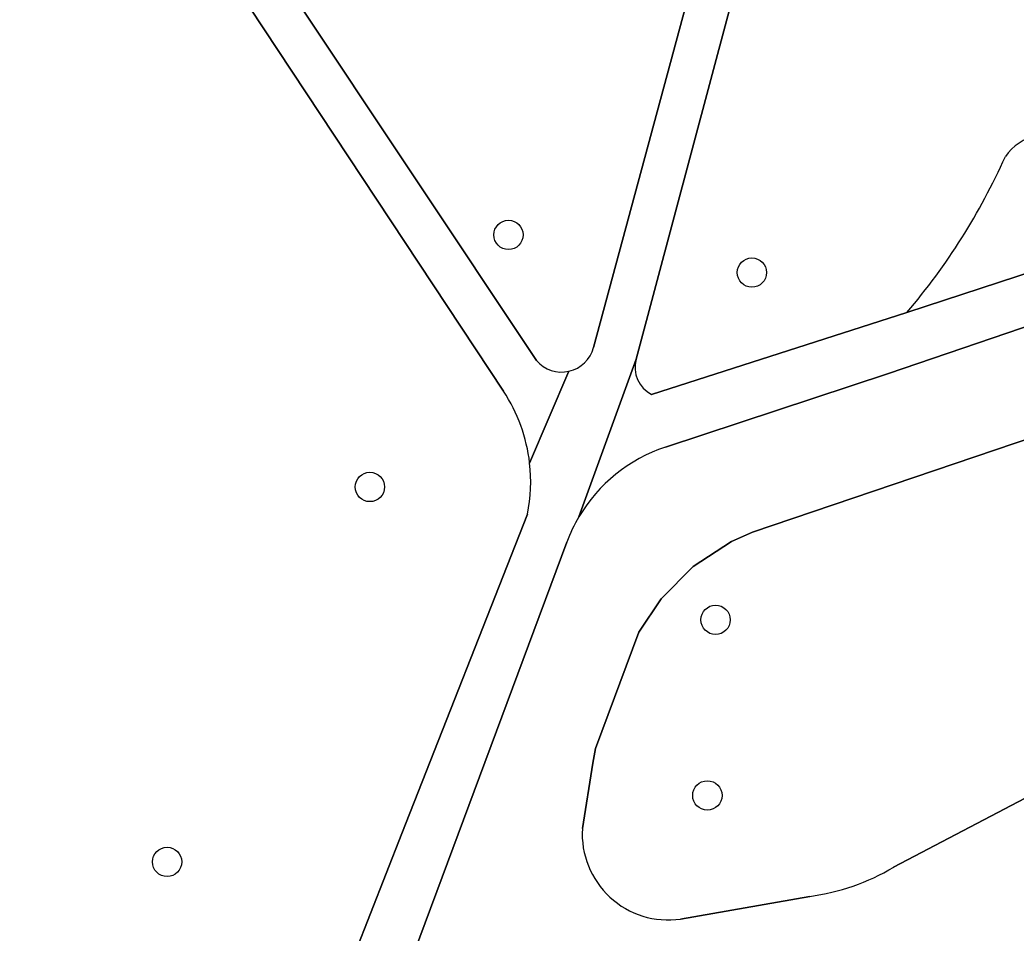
# Model space of a CAD drawing. Extents: x 158472 to 159562, y 388525 to 389606.
# Drawn here: x 159162.34 to 159195.57, y 389157.25 to 389187.7 of the extents above; entities that cross this region are included whole.
import ezdxf

# ---------------------------------------------------------------- set-up
doc = ezdxf.new("R2010")
doc.units = 0
for name, color, linetype in [('IMGEO_Boom', 7, 'Continuous'), ('IMGEO_Groenvoorziening', 7, 'Continuous'), ('IMGEO_Voetpad_halfverhard', 7, 'Continuous')]:
    doc.layers.add(name, color=color, linetype=linetype)

msp = doc.modelspace()

# ---------------------------------------------------------------- linework, layer by layer
at = {"layer": 'IMGEO_Boom'}
for centre in [(159178.638, 389180.527), (159186.757, 389179.271), (159174.014, 389172.123), (159185.547, 389167.693), (159185.272, 389161.836), (159167.25, 389159.621)]:
    msp.add_circle(centre, 0.489, dxfattribs=at)
at = {"layer": 'IMGEO_Groenvoorziening'}
for points in [[(159163.313, 389200.748), (159179.572, 389176.336)], [(159178.474, 389175.314), (159163.417, 389198.078)], [(159191.931, 389177.944), (159202.392, 389181.366), (159207.506, 389183.085), (159215.531, 389185.781), (159222.82, 389188.126), (159225.293, 389188.922)], [(159181.476, 389176.775), (159184.562, 389188.214)], [(159186.001, 389187.997), (159182.894, 389176.383)], [(159226.13, 389187.638), (159225.655, 389187.453), (159225.175, 389187.282), (159224.718, 389187.127), (159217.011, 389184.654), (159208.024, 389181.594), (159205.64, 389180.785), (159191.314, 389175.903), (159183.872, 389173.45)], [(159208.337, 389177.919), (159186.773, 389170.618), (159186.077, 389170.307), (159184.801, 389169.475), (159183.727, 389168.396), (159182.988, 389167.286), (159181.54, 389163.397), (159181.455, 389162.918), (159181.103, 389160.733)], [(159181.103, 389160.733), (159181.455, 389162.918), (159181.54, 389163.397), (159182.988, 389167.286), (159183.727, 389168.396), (159184.801, 389169.475), (159186.077, 389170.307), (159186.773, 389170.618), (159208.337, 389177.919)], [(159183.409, 389175.206), (159191.931, 389177.944)], [(159173.51, 389156.569), (159175.083, 389160.57), (159179.27, 389171.218)], [(159180.582, 389170.282), (159175.322, 389156.156)], [(159191.487, 389159.445), (159208.373, 389168.298)], [(159208.373, 389168.298), (159191.487, 389159.445)], [(159184.376, 389157.715), (159188.686, 389158.472)], [(159188.686, 389158.472), (159184.376, 389157.715)]]:
    msp.add_lwpolyline(points, dxfattribs=at)
for centre, radius, start, end in [((159196.654, 389182.142), 1.753, 103.0891, 145.2733), ((159196.654, 389182.142), 1.753, 103.0891, 145.2733), ((159175.408, 389192.013), 21.701, 319.5853, 335.8684), ((159175.408, 389192.013), 21.701, 319.5853, 335.8684), ((159180.406, 389177.061), 1.108, 283.063, 345.0191), ((159183.884, 389176.115), 1.025, 164.8455, 242.4184), ((159180.407, 389177.057), 1.103, 220.7972, 283.032), ((159173.92, 389172.306), 5.458, 6.4834, 33.4482), ((159185.53, 389168.436), 5.281, 108.3006, 149.3285), ((159173.882, 389172.302), 5.496, 348.6201, 6.4738), ((159185.516, 389168.441), 5.266, 149.2947, 159.5375), ((159183.967, 389160.556), 2.87, 176.4543, 278.1881), ((159183.967, 389160.556), 2.87, 176.4543, 278.1881), ((159187.726, 389165.754), 7.345, 277.5108, 300.8011), ((159187.726, 389165.754), 7.345, 277.5108, 300.8011)]:
    msp.add_arc(centre, radius, start, end, dxfattribs=at)
at = {"layer": 'IMGEO_Voetpad_halfverhard'}
for points in [[(159179.572, 389176.336), (159163.313, 389200.748)], [(159162.34, 389199.707), (159163.417, 389198.078), (159178.474, 389175.314)], [(159226.189, 389189.332), (159225.826, 389189.155), (159225.56, 389189.037), (159225.293, 389188.922), (159222.82, 389188.126), (159215.531, 389185.781), (159207.506, 389183.085), (159202.392, 389181.366), (159191.931, 389177.944), (159183.409, 389175.206)], [(159180.988, 389171.13), (159182.894, 389176.383), (159186.001, 389187.997)], [(159184.562, 389188.214), (159181.476, 389176.775)], [(159183.872, 389173.45), (159191.314, 389175.903), (159205.64, 389180.785)], [(159182.894, 389176.383), (159180.988, 389171.13)], [(159180.656, 389175.982), (159179.343, 389172.922)], [(159179.343, 389172.922), (159180.656, 389175.982)], [(159179.27, 389171.218), (159175.083, 389160.57), (159173.51, 389156.569)], [(159175.322, 389156.156), (159180.582, 389170.282)]]:
    msp.add_lwpolyline(points, dxfattribs=at)
for centre, radius, start, end in [((159180.406, 389177.061), 1.108, 283.063, 345.0191), ((159183.884, 389176.115), 1.025, 164.8455, 242.4184), ((159180.407, 389177.057), 1.103, 220.7972, 283.032), ((159173.92, 389172.306), 5.458, 6.4834, 33.4482), ((159185.53, 389168.436), 5.281, 108.3006, 149.3285), ((159173.882, 389172.302), 5.496, 348.6201, 6.4738), ((159185.516, 389168.441), 5.266, 149.2947, 159.5375)]:
    msp.add_arc(centre, radius, start, end, dxfattribs=at)

doc.saveas('drawing.dxf')
